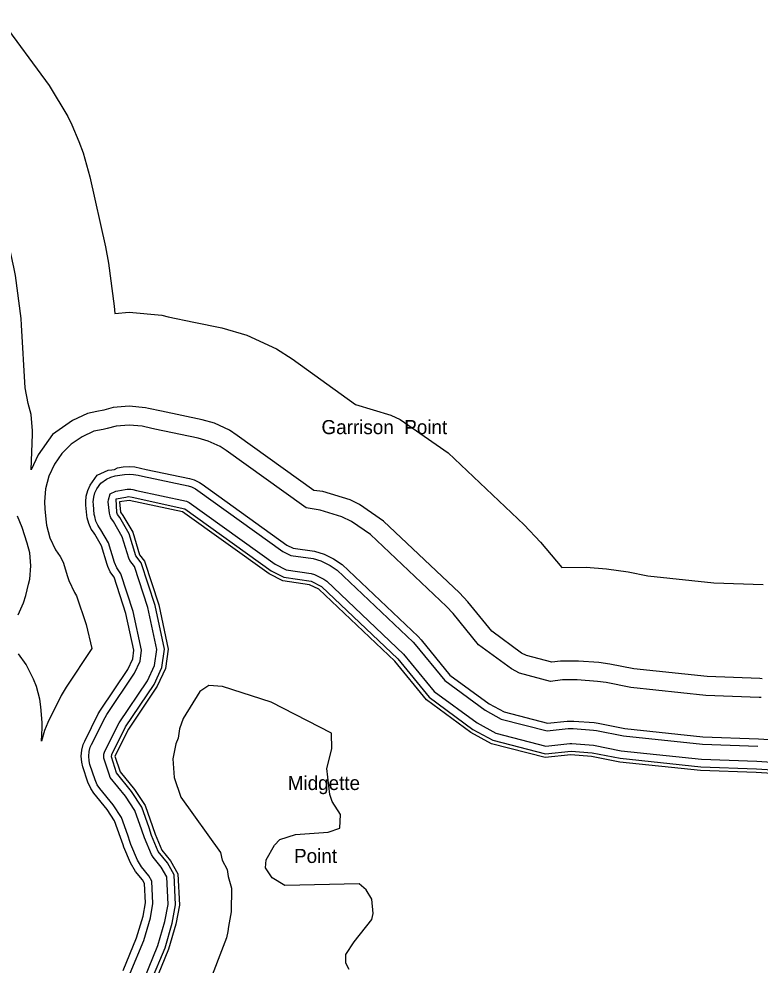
# Model space of a CAD drawing. Extents: x 2532689 to 2764727, y 536648 to 732970.
# Drawn here: x 2649809 to 2657694, y 602075 to 612138 of the extents above; entities that cross this region are included whole.
import ezdxf

# ---------------------------------------------------------------- set-up
doc = ezdxf.new("R2010")
doc.units = 0
for name, color, linetype in [('Exist Hydrographic Buffer Line', 7, 'Continuous'), ('Exist Hydrographic Creek Double Shore', 7, 'Continuous'), ('Exist Hydrographic Creek Single Shore', 7, 'Continuous'), ('Exist Hydrographic Point Label', 7, 'Continuous'), ('Exist Hydrographic River Shore', 7, 'Continuous')]:
    doc.layers.add(name, color=color, linetype=linetype)

msp = doc.modelspace()

# ---------------------------------------------------------------- linework, layer by layer
at = {"layer": 'Exist Hydrographic Buffer Line'}
for points in [[(2649606, 612138), (2650131, 611431), (2650330, 611100), (2650373, 611010), (2650446, 610836), (2650491, 610713), (2650565, 610460), (2650731, 609715), (2650762, 609541), (2650822, 609083), (2650829, 609005), (2650980, 609018), (2651328, 608988), (2651397, 608969), (2651668, 608914), (2651967, 608853), (2652233, 608776), (2652549, 608629), (2652715, 608522), (2653389, 608038), (2653765, 607924), (2653866, 607876), (2654377, 607525), (2655185, 606759), (2655358, 606573), (2655584, 606302), (2655843, 606306), (2656060, 606289), (2656291, 606256), (2656501, 606214), (2657203, 606141), (2657728, 606122)], [(2649907, 608048), (2649876, 608213), (2649837, 608880), (2649831, 608953), (2649771, 609410), (2649755, 609498), (2649589, 610243), (2649552, 610369), (2649507, 610492), (2649471, 610579), (2649428, 610669), (2649328, 610835), (2648750, 611625), (2648735, 611645)], [(2650165, 607717), (2650014, 607501), (2649940, 607343), (2649954, 607722), (2649954, 607757), (2649939, 607931), (2649907, 608048)], [(2657717, 605121), (2657691, 605122), (2657132, 605143), (2656351, 605225), (2656095, 605276), (2655980, 605292), (2655763, 605309), (2655571, 605306), (2655480, 605296), (2655208, 605367), (2655156, 605394), (2654839, 605628), (2654584, 605940), (2654497, 606033), (2653689, 606798), (2653434, 606974), (2653333, 607023), (2653043, 607111), (2652948, 607124), (2652132, 607709), (2652049, 607763), (2651891, 607837), (2651758, 607875), (2651324, 607966), (2651188, 607994), (2651154, 608003), (2650980, 608018), (2650811, 608004), (2650713, 607978), (2650638, 607962), (2650538, 607941), (2650380, 607867), (2650165, 607717)], [(2656321, 605027), (2656056, 605080), (2655964, 605092), (2655747, 605110), (2655593, 605108), (2655465, 605093), (2655134, 605179), (2655049, 605225), (2654700, 605482), (2654429, 605813), (2654359, 605888), (2653551, 606653), (2653347, 606794), (2653246, 606842), (2653014, 606913), (2652864, 606939), (2652841, 606955), (2652015, 607547), (2651949, 607590), (2651823, 607649), (2651716, 607679), (2651255, 607776), (2651147, 607799), (2651119, 607806), (2650980, 607818), (2650845, 607807), (2650747, 607781), (2650706, 607773), (2650607, 607753), (2650480, 607694), (2650366, 607614), (2650267, 607515)], [(2650267, 607515), (2650187, 607401), (2650128, 607275), (2650093, 607140), (2650080, 607001), (2650084, 606927), (2650094, 606819), (2650103, 606754), (2650138, 606620), (2650197, 606493), (2650246, 606420), (2650281, 606359), (2650326, 606209), (2650340, 606165), (2650399, 606039), (2650423, 606003), (2650523, 605698), (2650586, 605443), (2650311, 605031), (2650260, 604943), (2650115, 604655), (2650080, 604571), (2650049, 604458), (2650057, 604598), (2650055, 604655), (2650043, 604822), (2650033, 604904), (2649997, 605039), (2649964, 605117), (2649912, 605223), (2649886, 605271), (2649806, 605385)], [(2650642, 607286), (2650757, 607340), (2650799, 607343), (2650826, 607345), (2650856, 607362), (2650919, 607373), (2650980, 607378), (2651043, 607373), (2651104, 607360), (2651164, 607347), (2651624, 607249), (2651672, 607235), (2651729, 607209), (2651759, 607189), (2652660, 606543), (2652726, 606510), (2652952, 606477), (2653056, 606445), (2653157, 606397), (2653249, 606334), (2654057, 605569), (2654088, 605535), (2654395, 605160), (2654812, 604853), (2654971, 604767), (2655434, 604647), (2655642, 604670), (2655712, 604671), (2655928, 604654), (2655970, 604648), (2656255, 604591), (2657087, 604504), (2657677, 604482), (2658517, 604429)], [(2650680, 607202), (2650740, 607244), (2650785, 607264), (2650833, 607277), (2650884, 607286), (2650933, 607294), (2650980, 607298), (2651029, 607294), (2651077, 607284), (2651123, 607274), (2651608, 607171), (2651645, 607160), (2651689, 607139), (2651713, 607124), (2652618, 606475), (2652701, 606432), (2652940, 606398), (2653021, 606373), (2653122, 606325), (2653194, 606276), (2654002, 605511), (2654026, 605484), (2654339, 605102), (2654769, 604785), (2654941, 604692), (2655428, 604566), (2655651, 604591), (2655705, 604592), (2655922, 604574), (2655954, 604570), (2656242, 604512), (2657081, 604424), (2657671, 604402)], [(2650919, 602018), (2651061, 602365), (2651129, 602594), (2651155, 602737), (2651145, 602944), (2651124, 602981), (2651050, 603071), (2650996, 603161), (2650926, 603329), (2650917, 603353), (2650891, 603431), (2650827, 603611), (2650748, 603731), (2650607, 603903), (2650574, 603952), (2650543, 604020), (2650489, 604185), (2650477, 604235), (2650471, 604297), (2650477, 604360), (2650493, 604420), (2650509, 604458), (2650653, 604746), (2650676, 604786), (2650967, 605219), (2651020, 605332), (2651033, 605423), (2650948, 605814), (2650822, 606200), (2650808, 606218), (2650780, 606259), (2650754, 606315), (2650747, 606335), (2650688, 606535), (2650615, 606660), (2650601, 606679), (2650578, 606713), (2650552, 606770), (2650536, 606831), (2650532, 606860), (2650522, 606968), (2650520, 607001), (2650526, 607064), (2650542, 607124), (2650568, 607181), (2650642, 607286)], [(2650992, 601988), (2651137, 602338), (2651207, 602576), (2651235, 602731), (2651224, 602967), (2651191, 603026), (2651112, 603121), (2651070, 603192), (2651000, 603359), (2650993, 603379), (2650967, 603457), (2650899, 603646), (2650813, 603779), (2650669, 603954), (2650643, 603992), (2650619, 604045), (2650565, 604210), (2650556, 604248), (2650551, 604297), (2650556, 604346), (2650568, 604393), (2650581, 604422), (2650725, 604710), (2650743, 604741), (2651037, 605179), (2651098, 605309), (2651114, 605426), (2651026, 605835), (2650893, 606238), (2650871, 606267), (2650850, 606299), (2650824, 606358), (2650762, 606567), (2650682, 606704), (2650665, 606727), (2650648, 606753), (2650627, 606798), (2650615, 606845), (2650611, 606867), (2650601, 606975), (2650600, 607001), (2650605, 607050), (2650617, 607097), (2650638, 607141), (2650680, 607202)], [(2650780, 607086), (2650839, 607114), (2650860, 607119), (2650900, 607126), (2650939, 607133), (2650960, 607137), (2650980, 607138), (2651001, 607137), (2651022, 607132), (2651061, 607124), (2651590, 607010), (2651619, 606994), (2652535, 606338), (2652652, 606278), (2652917, 606240), (2652952, 606229), (2653053, 606181), (2653084, 606160), (2653902, 605383), (2654228, 604985), (2654683, 604650), (2654882, 604542), (2655416, 604403), (2655669, 604432), (2655692, 604432), (2655923, 604413), (2656218, 604354), (2657070, 604265), (2657661, 604243), (2658509, 604189)], [(2650781, 604072), (2650771, 604095), (2650713, 604276), (2650711, 604297), (2650713, 604318), (2650724, 604351), (2650876, 604652), (2651177, 605100), (2651253, 605263), (2651276, 605432), (2651180, 605877), (2651037, 606314), (2650988, 606379), (2650977, 606404), (2650909, 606631), (2650816, 606792), (2650786, 606833), (2650778, 606852), (2650771, 606882), (2650760, 607001), (2650762, 607022), (2650780, 607086)], [(2651214, 601896), (2651364, 602258), (2651440, 602520), (2651476, 602715), (2651461, 603036), (2651389, 603162), (2651291, 603284), (2651220, 603455), (2651194, 603535), (2651115, 603754), (2651007, 603921), (2650847, 604119), (2650792, 604290), (2650796, 604315), (2650942, 604608), (2651246, 605061), (2651331, 605240), (2651358, 605435), (2651258, 605898), (2651109, 606353), (2651054, 606427), (2650983, 606663), (2650883, 606836), (2650858, 606869), (2650851, 606890), (2650842, 607035)], [(2650842, 607035), (2650948, 607053), (2650973, 607058), (2651012, 607050), (2651573, 606929), (2652493, 606269), (2652628, 606200), (2652918, 606157), (2653029, 606101), (2653840, 605333), (2654172, 604926), (2654640, 604582), (2654852, 604467), (2655411, 604322), (2655686, 604352), (2655907, 604334), (2656207, 604275), (2657064, 604185), (2657656, 604163), (2658506, 604109)], [(2649799, 605801), (2649858, 605927), (2649882, 606006), (2649912, 606125), (2649924, 606181), (2649936, 606320), (2649924, 606459), (2649898, 606564), (2649845, 606730), (2649795, 606851)], [(2657705, 604921), (2657683, 604922), (2657118, 604943), (2656321, 605027)], [(2651140, 601927), (2651288, 602285), (2651362, 602539), (2651396, 602721), (2651382, 603013), (2651323, 603117), (2651236, 603223), (2651218, 603253), (2651145, 603429), (2651118, 603509), (2651043, 603718), (2650942, 603873), (2650781, 604072)]]:
    msp.add_lwpolyline(points, dxfattribs=at)
at = {"layer": 'Exist Hydrographic Creek Double Shore'}
msp.add_lwpolyline([(2650880, 607001), (2650890, 606893), (2650916, 606858), (2651020, 606679), (2651092, 606439), (2651144, 606372), (2651296, 605908), (2651398, 605436), (2651369, 605228), (2651281, 605041), (2650975, 604585), (2650831, 604297), (2650885, 604132), (2651039, 603944), (2651151, 603772), (2651231, 603548), (2651258, 603467), (2651293, 603383), (2651328, 603299), (2651422, 603185), (2651500, 603047), (2651516, 602713), (2651479, 602511), (2651401, 602245), (2651251, 601881)], dxfattribs=at)
at = {"layer": 'Exist Hydrographic Creek Single Shore'}
msp.add_lwpolyline([(2653324, 602027), (2653288, 602095), (2653286, 602187), (2653375, 602321), (2653562, 602559), (2653577, 602625), (2653565, 602776), (2653504, 602875), (2653429, 602938), (2652637, 602922), (2652502, 603002), (2652433, 603108), (2652439, 603193), (2652528, 603351), (2652585, 603412), (2652750, 603465), (2653099, 603489), (2653223, 603533), (2653229, 603675), (2653142, 603816), (2653115, 603890), (2653084, 604165), (2653138, 604374), (2653135, 604541), (2652494, 604870), (2651973, 605039), (2651831, 605047), (2651733, 604984), (2651556, 604697), (2651516, 604587), (2651502, 604488), (2651478, 604428), (2651448, 604269), (2651461, 604070), (2651532, 603862), (2651954, 603272), (2651972, 603191), (2652025, 603091), (2652034, 603016), (2652071, 602893), (2652068, 602643), (2652038, 602484), (2652031, 602431), (2652016, 602365), (2651811, 601828)], dxfattribs=at)
at = {"layer": 'Exist Hydrographic River Shore'}
for points in [[(2650980, 607018), (2650880, 607001)], [(2658505, 604069), (2657654, 604123), (2657062, 604145), (2656201, 604235), (2655900, 604295), (2655682, 604313), (2655407, 604282), (2654837, 604429), (2654618, 604549), (2654144, 604897), (2653809, 605307), (2653001, 606072), (2652900, 606121), (2652615, 606162), (2652472, 606235), (2651549, 606897), (2650980, 607018)]]:
    msp.add_lwpolyline(points, dxfattribs=at)

# ---------------------------------------------------------------- texts
at = {"layer": 'Exist Hydrographic Point Label'}
for s, p in [('Garrison  Point', (2653028, 607722)), ('Midgette', (2652669, 603937)), ('Point', (2652736, 603161))]:
    msp.add_text(s, height=150, dxfattribs=at).set_placement(p)

doc.saveas('drawing.dxf')
